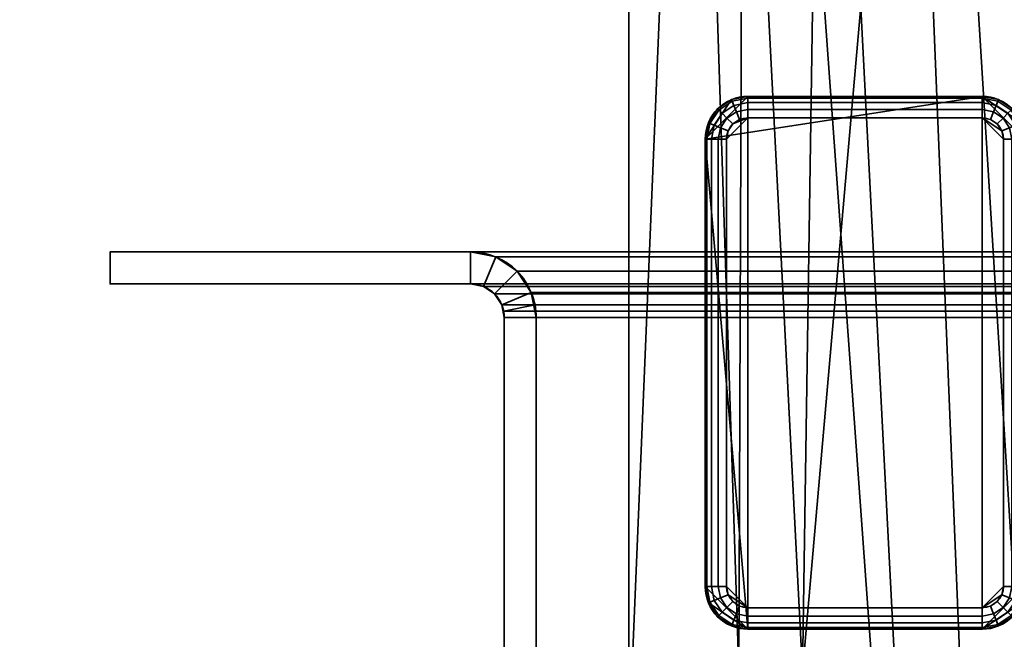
# Model space of a CAD drawing. Header units: millimetres. Extents: x -503 to 6703, y -110 to 249.
# Tile 362 of 656: x 1103 to 1149, y 73 to 102. Entities that reach past the tile are written whole.
import ezdxf

# ---------------------------------------------------------------- set-up
doc = ezdxf.new("R2010")
doc.units = ezdxf.units.MM
doc.layers.add('151', color=7, linetype='Continuous', true_color=0xffffff)

# ---------------------------------------------------------------- blocks, each defined once
blk = doc.blocks.new('UG_SURFACE_002')
at = {"layer": '151', "color": 252, "linetype": 'Continuous', "lineweight": 35}
for points in [[(2052.5, -9.3, 2212.25), (2052.5, 230.4, 2212.25), (947.5, 230.4, 2212.25), (947.5, -9.3, 2212.25)], [(1097.5, -9.3, 2062.25), (1097.5, 230.4, 2062.25), (1902.5, 230.4, 2062.25), (1902.5, -9.3, 2062.25)]]:
    blk.add_3dface(points, dxfattribs=at)
blk = doc.blocks.new('UG_SURFACE_163')
at = {"layer": '151', "color": 41, "linetype": 'Continuous', "lineweight": 35}
for points in [[(1131.35, 67.5, -5.75), (1131.35, 67.5, 2025.9), (1131.35, 229.15, 2025.9), (1131.35, 229.15, -5.75)], [(1137, 203.3, -5.75), (1146.5, 19.5, -5.75), (1131.35, 229.15, -5.75)], [(1131.35, 229.15, -5.75), (1139.5, 71, -5.75), (1136.5, 71, -5.75)], [(1139.5, 71, -5.75), (1131.35, 229.15, -5.75), (1146.5, 19.5, -5.75)], [(1136.5, 71, -5.75), (1136.5, 67.5, -5.75), (1131.35, 67.5, -5.75), (1131.35, 229.15, -5.75)], [(1137, 203.3, 2020.25), (1137, 229.15, 2020.25), (1131.35, 229.15, 2025.9), (1131.35, 67.5, 2025.9)], [(1141.5, 203.3, 2015.75), (1139.5, 71, 2017.75), (1153.35, 229.15, 2003.9)], [(1146.5, 19.5, 2010.75), (1149, 19.5, 2008.25), (1153.35, 229.15, 2003.9), (1139.5, 71, 2017.75)], [(1141.5, 203.3, -5.75), (1141.5, 229.15, -5.75), (1153.35, 229.15, -5.75), (1153.35, 11.15, -5.75)], [(1136.5, 71, 2020.75), (1137, 203.3, 2020.25), (1131.35, 67.5, 2025.9)], [(1141.5, 203.3, 2015.75), (1137, 203.3, 2020.25), (1136.5, 71, 2020.75), (1139.5, 71, 2017.75)], [(1137, 203.3, -5.75), (1141.5, 203.3, -5.75), (1149, 19.5, -5.75), (1146.5, 19.5, -5.75)], [(1149, 19.5, -5.75), (1141.5, 203.3, -5.75), (1153.35, 11.15, -5.75)]]:
    blk.add_3dface(points, dxfattribs=at)
blk = doc.blocks.new('UG_SURFACE_164')
at = {"layer": '151', "color": 253, "linetype": 'Continuous', "lineweight": 35}
for points in [[(1134.925, 96, -5.75), (1136.925, 98, -5.75), (1136.16, 97.848, -5.75)], [(1134.925, 96, -5.75), (1147.925, 98, -5.75), (1136.925, 98, -5.75)], [(1136.925, 73, -5.75), (1147.925, 73, -5.75), (1147.925, 98, -5.75), (1134.925, 96, -5.75)], [(1136.925, 98, -5.75), (1136.925, 98, -6.75), (1136.16, 97.848, -6.75), (1136.16, 97.848, -5.75)], [(1136.925, 97.924, -7.133), (1136.189, 97.777, -7.133), (1136.16, 97.848, -6.75), (1136.925, 98, -6.75)], [(1147.925, 98, -6.75), (1136.925, 98, -6.75), (1136.925, 98, -5.75), (1147.925, 98, -5.75)], [(1136.925, 98, -6.75), (1147.925, 98, -6.75), (1147.925, 97.924, -7.133), (1136.925, 97.924, -7.133)], [(1147.925, 98, -5.75), (1149.925, 96, -5.75), (1149.773, 96.765, -5.75)], [(1149.925, 75, -5.75), (1149.925, 96, -5.75), (1147.925, 98, -5.75), (1147.925, 73, -5.75)], [(1149.773, 96.765, -5.75), (1149.339, 97.414, -5.75), (1148.69, 97.848, -5.75), (1147.925, 98, -5.75)], [(1148.69, 97.848, -5.75), (1148.69, 97.848, -6.75), (1147.925, 98, -6.75), (1147.925, 98, -5.75)], [(1148.661, 97.777, -7.133), (1147.925, 97.924, -7.133), (1147.925, 98, -6.75), (1148.69, 97.848, -6.75)], [(1136.16, 97.848, -5.75), (1135.511, 97.414, -5.75), (1135.077, 96.765, -5.75), (1134.925, 96, -5.75)], [(1136.16, 97.848, -5.75), (1136.16, 97.848, -6.75), (1135.511, 97.414, -6.75), (1135.511, 97.414, -5.75)], [(1136.189, 97.777, -7.133), (1135.565, 97.36, -7.133), (1135.511, 97.414, -6.75), (1136.16, 97.848, -6.75)], [(1136.272, 97.577, -7.457), (1135.718, 97.207, -7.457), (1135.565, 97.36, -7.133), (1136.189, 97.777, -7.133)], [(1136.396, 97.277, -7.674), (1135.947, 96.978, -7.674), (1135.718, 97.207, -7.457), (1136.272, 97.577, -7.457)], [(1136.925, 97.707, -7.457), (1136.272, 97.577, -7.457), (1136.189, 97.777, -7.133), (1136.925, 97.924, -7.133)], [(1136.925, 97.383, -7.674), (1136.396, 97.277, -7.674), (1136.272, 97.577, -7.457), (1136.925, 97.707, -7.457)], [(1136.925, 97.924, -7.133), (1147.925, 97.924, -7.133), (1147.925, 97.707, -7.457), (1136.925, 97.707, -7.457)], [(1136.925, 97.707, -7.457), (1147.925, 97.707, -7.457), (1147.925, 97.383, -7.674), (1136.925, 97.383, -7.674)], [(1148.578, 97.577, -7.457), (1147.925, 97.707, -7.457), (1147.925, 97.924, -7.133), (1148.661, 97.777, -7.133)], [(1148.454, 97.277, -7.674), (1147.925, 97.383, -7.674), (1147.925, 97.707, -7.457), (1148.578, 97.577, -7.457)], [(1148.903, 96.978, -7.674), (1148.454, 97.277, -7.674), (1148.578, 97.577, -7.457), (1149.132, 97.207, -7.457)], [(1149.132, 97.207, -7.457), (1148.578, 97.577, -7.457), (1148.661, 97.777, -7.133), (1149.285, 97.36, -7.133)], [(1149.285, 97.36, -7.133), (1148.661, 97.777, -7.133), (1148.69, 97.848, -6.75), (1149.339, 97.414, -6.75)], [(1149.339, 97.414, -5.75), (1149.339, 97.414, -6.75), (1148.69, 97.848, -6.75), (1148.69, 97.848, -5.75)], [(1135.511, 97.414, -5.75), (1135.511, 97.414, -6.75), (1135.077, 96.765, -6.75), (1135.077, 96.765, -5.75)], [(1135.565, 97.36, -7.133), (1135.148, 96.736, -7.133), (1135.077, 96.765, -6.75), (1135.511, 97.414, -6.75)], [(1135.718, 97.207, -7.457), (1135.348, 96.653, -7.457), (1135.148, 96.736, -7.133), (1135.565, 97.36, -7.133)], [(1135.947, 96.978, -7.674), (1135.648, 96.529, -7.674), (1135.348, 96.653, -7.457), (1135.718, 97.207, -7.457)], [(1136.542, 96.924, -7.75), (1136.218, 96.707, -7.75), (1135.947, 96.978, -7.674), (1136.396, 97.277, -7.674)], [(1136.925, 97, -7.75), (1136.542, 96.924, -7.75), (1136.396, 97.277, -7.674), (1136.925, 97.383, -7.674)], [(1136.925, 97.383, -7.674), (1147.925, 97.383, -7.674), (1147.925, 97, -7.75), (1136.925, 97, -7.75)], [(1148.308, 96.924, -7.75), (1147.925, 97, -7.75), (1147.925, 97.383, -7.674), (1148.454, 97.277, -7.674)], [(1148.632, 96.707, -7.75), (1148.308, 96.924, -7.75), (1148.454, 97.277, -7.674), (1148.903, 96.978, -7.674)], [(1149.202, 96.529, -7.674), (1148.903, 96.978, -7.674), (1149.132, 97.207, -7.457), (1149.502, 96.653, -7.457)], [(1149.502, 96.653, -7.457), (1149.132, 97.207, -7.457), (1149.285, 97.36, -7.133), (1149.702, 96.736, -7.133)], [(1149.702, 96.736, -7.133), (1149.285, 97.36, -7.133), (1149.339, 97.414, -6.75), (1149.773, 96.765, -6.75)], [(1149.773, 96.765, -5.75), (1149.773, 96.765, -6.75), (1149.339, 97.414, -6.75), (1149.339, 97.414, -5.75)], [(1135.077, 96.765, -5.75), (1135.077, 96.765, -6.75), (1134.925, 96, -6.75), (1134.925, 96, -5.75)], [(1135.148, 96.736, -7.133), (1135.001, 96, -7.133), (1134.925, 96, -6.75), (1135.077, 96.765, -6.75)], [(1135.348, 96.653, -7.457), (1135.218, 96, -7.457), (1135.001, 96, -7.133), (1135.148, 96.736, -7.133)], [(1135.648, 96.529, -7.674), (1135.542, 96, -7.674), (1135.218, 96, -7.457), (1135.348, 96.653, -7.457)], [(1136.218, 96.707, -7.75), (1136.001, 96.383, -7.75), (1135.648, 96.529, -7.674), (1135.947, 96.978, -7.674)], [(1136.925, 97, -7.75), (1135.925, 96, -7.75), (1136.001, 96.383, -7.75), (1136.218, 96.707, -7.75)], [(1135.925, 75, -7.75), (1135.925, 96, -7.75), (1136.925, 97, -7.75), (1136.925, 74, -7.75)], [(1136.218, 96.707, -7.75), (1136.542, 96.924, -7.75), (1136.925, 97, -7.75)], [(1147.925, 74, -7.75), (1136.925, 74, -7.75), (1136.925, 97, -7.75), (1147.925, 97, -7.75)], [(1147.925, 74, -7.75), (1147.925, 97, -7.75), (1148.925, 96, -7.75), (1148.925, 75, -7.75)], [(1147.925, 97, -7.75), (1148.308, 96.924, -7.75), (1148.632, 96.707, -7.75), (1148.849, 96.383, -7.75)], [(1148.849, 96.383, -7.75), (1148.925, 96, -7.75), (1147.925, 97, -7.75)], [(1148.849, 96.383, -7.75), (1148.632, 96.707, -7.75), (1148.903, 96.978, -7.674), (1149.202, 96.529, -7.674)], [(1149.308, 96, -7.674), (1149.202, 96.529, -7.674), (1149.502, 96.653, -7.457), (1149.632, 96, -7.457)], [(1149.632, 96, -7.457), (1149.502, 96.653, -7.457), (1149.702, 96.736, -7.133), (1149.849, 96, -7.133)], [(1149.849, 96, -7.133), (1149.702, 96.736, -7.133), (1149.773, 96.765, -6.75), (1149.925, 96, -6.75)], [(1149.925, 96, -5.75), (1149.925, 96, -6.75), (1149.773, 96.765, -6.75), (1149.773, 96.765, -5.75)], [(1136.001, 96.383, -7.75), (1135.925, 96, -7.75), (1135.542, 96, -7.674), (1135.648, 96.529, -7.674)], [(1148.925, 96, -7.75), (1148.849, 96.383, -7.75), (1149.202, 96.529, -7.674), (1149.308, 96, -7.674)], [(1134.925, 96, -6.75), (1134.925, 75, -6.75), (1134.925, 75, -5.75), (1134.925, 96, -5.75)], [(1134.925, 75, -6.75), (1134.925, 96, -6.75), (1135.001, 96, -7.133), (1135.001, 75, -7.133)], [(1136.925, 73, -5.75), (1134.925, 96, -5.75), (1134.925, 75, -5.75)], [(1135.001, 75, -7.133), (1135.001, 96, -7.133), (1135.218, 96, -7.457), (1135.218, 75, -7.457)], [(1135.218, 75, -7.457), (1135.218, 96, -7.457), (1135.542, 96, -7.674), (1135.542, 75, -7.674)], [(1135.542, 75, -7.674), (1135.542, 96, -7.674), (1135.925, 96, -7.75), (1135.925, 75, -7.75)], [(1149.308, 96, -7.674), (1149.308, 75, -7.674), (1148.925, 75, -7.75), (1148.925, 96, -7.75)], [(1149.632, 96, -7.457), (1149.632, 75, -7.457), (1149.308, 75, -7.674), (1149.308, 96, -7.674)], [(1149.849, 96, -7.133), (1149.849, 75, -7.133), (1149.632, 75, -7.457), (1149.632, 96, -7.457)], [(1149.925, 96, -6.75), (1149.925, 75, -6.75), (1149.849, 75, -7.133), (1149.849, 96, -7.133)], [(1149.925, 75, -6.75), (1149.925, 96, -6.75), (1149.925, 96, -5.75), (1149.925, 75, -5.75)], [(1134.925, 75, -5.75), (1134.925, 75, -6.75), (1135.077, 74.235, -6.75), (1135.077, 74.235, -5.75)], [(1135.001, 75, -7.133), (1135.148, 74.264, -7.133), (1135.077, 74.235, -6.75), (1134.925, 75, -6.75)], [(1136.925, 73, -5.75), (1134.925, 75, -5.75), (1135.077, 74.235, -5.75)], [(1135.218, 75, -7.457), (1135.348, 74.347, -7.457), (1135.148, 74.264, -7.133), (1135.001, 75, -7.133)], [(1135.542, 75, -7.674), (1135.648, 74.471, -7.674), (1135.348, 74.347, -7.457), (1135.218, 75, -7.457)], [(1135.925, 75, -7.75), (1136.001, 74.617, -7.75), (1135.648, 74.471, -7.674), (1135.542, 75, -7.674)], [(1136.001, 74.617, -7.75), (1135.925, 75, -7.75), (1136.925, 74, -7.75)], [(1149.773, 74.235, -5.75), (1149.925, 75, -5.75), (1147.925, 73, -5.75)], [(1147.925, 74, -7.75), (1148.925, 75, -7.75), (1148.849, 74.617, -7.75)], [(1148.849, 74.617, -7.75), (1148.925, 75, -7.75), (1149.308, 75, -7.674), (1149.202, 74.471, -7.674)], [(1149.202, 74.471, -7.674), (1149.308, 75, -7.674), (1149.632, 75, -7.457), (1149.502, 74.347, -7.457)], [(1149.502, 74.347, -7.457), (1149.632, 75, -7.457), (1149.849, 75, -7.133), (1149.702, 74.264, -7.133)], [(1149.702, 74.264, -7.133), (1149.849, 75, -7.133), (1149.925, 75, -6.75), (1149.773, 74.235, -6.75)], [(1149.773, 74.235, -5.75), (1149.773, 74.235, -6.75), (1149.925, 75, -6.75), (1149.925, 75, -5.75)], [(1135.648, 74.471, -7.674), (1135.947, 74.022, -7.674), (1135.718, 73.793, -7.457), (1135.348, 74.347, -7.457)], [(1136.001, 74.617, -7.75), (1136.218, 74.293, -7.75), (1135.947, 74.022, -7.674), (1135.648, 74.471, -7.674)], [(1136.925, 74, -7.75), (1136.542, 74.076, -7.75), (1136.218, 74.293, -7.75), (1136.001, 74.617, -7.75)], [(1148.849, 74.617, -7.75), (1148.632, 74.293, -7.75), (1148.308, 74.076, -7.75), (1147.925, 74, -7.75)], [(1148.632, 74.293, -7.75), (1148.849, 74.617, -7.75), (1149.202, 74.471, -7.674), (1148.903, 74.022, -7.674)], [(1148.903, 74.022, -7.674), (1149.202, 74.471, -7.674), (1149.502, 74.347, -7.457), (1149.132, 73.793, -7.457)], [(1135.148, 74.264, -7.133), (1135.565, 73.64, -7.133), (1135.511, 73.586, -6.75), (1135.077, 74.235, -6.75)], [(1135.077, 74.235, -5.75), (1135.077, 74.235, -6.75), (1135.511, 73.586, -6.75), (1135.511, 73.586, -5.75)], [(1135.077, 74.235, -5.75), (1135.511, 73.586, -5.75), (1136.16, 73.152, -5.75), (1136.925, 73, -5.75)], [(1135.348, 74.347, -7.457), (1135.718, 73.793, -7.457), (1135.565, 73.64, -7.133), (1135.148, 74.264, -7.133)], [(1135.947, 74.022, -7.674), (1136.396, 73.723, -7.674), (1136.272, 73.423, -7.457), (1135.718, 73.793, -7.457)], [(1136.218, 74.293, -7.75), (1136.542, 74.076, -7.75), (1136.396, 73.723, -7.674), (1135.947, 74.022, -7.674)], [(1136.542, 74.076, -7.75), (1136.925, 74, -7.75), (1136.925, 73.617, -7.674), (1136.396, 73.723, -7.674)], [(1147.925, 73.617, -7.674), (1136.925, 73.617, -7.674), (1136.925, 74, -7.75), (1147.925, 74, -7.75)], [(1147.925, 73, -5.75), (1148.69, 73.152, -5.75), (1149.339, 73.586, -5.75), (1149.773, 74.235, -5.75)], [(1147.925, 74, -7.75), (1148.308, 74.076, -7.75), (1148.454, 73.723, -7.674), (1147.925, 73.617, -7.674)], [(1148.308, 74.076, -7.75), (1148.632, 74.293, -7.75), (1148.903, 74.022, -7.674), (1148.454, 73.723, -7.674)], [(1148.454, 73.723, -7.674), (1148.903, 74.022, -7.674), (1149.132, 73.793, -7.457), (1148.578, 73.423, -7.457)], [(1149.132, 73.793, -7.457), (1149.502, 74.347, -7.457), (1149.702, 74.264, -7.133), (1149.285, 73.64, -7.133)], [(1149.285, 73.64, -7.133), (1149.702, 74.264, -7.133), (1149.773, 74.235, -6.75), (1149.339, 73.586, -6.75)], [(1149.339, 73.586, -5.75), (1149.339, 73.586, -6.75), (1149.773, 74.235, -6.75), (1149.773, 74.235, -5.75)], [(1135.565, 73.64, -7.133), (1136.189, 73.223, -7.133), (1136.16, 73.152, -6.75), (1135.511, 73.586, -6.75)], [(1135.511, 73.586, -5.75), (1135.511, 73.586, -6.75), (1136.16, 73.152, -6.75), (1136.16, 73.152, -5.75)], [(1135.718, 73.793, -7.457), (1136.272, 73.423, -7.457), (1136.189, 73.223, -7.133), (1135.565, 73.64, -7.133)], [(1136.396, 73.723, -7.674), (1136.925, 73.617, -7.674), (1136.925, 73.293, -7.457), (1136.272, 73.423, -7.457)], [(1147.925, 73.293, -7.457), (1136.925, 73.293, -7.457), (1136.925, 73.617, -7.674), (1147.925, 73.617, -7.674)], [(1147.925, 73.617, -7.674), (1148.454, 73.723, -7.674), (1148.578, 73.423, -7.457), (1147.925, 73.293, -7.457)], [(1148.578, 73.423, -7.457), (1149.132, 73.793, -7.457), (1149.285, 73.64, -7.133), (1148.661, 73.223, -7.133)], [(1148.661, 73.223, -7.133), (1149.285, 73.64, -7.133), (1149.339, 73.586, -6.75), (1148.69, 73.152, -6.75)], [(1148.69, 73.152, -5.75), (1148.69, 73.152, -6.75), (1149.339, 73.586, -6.75), (1149.339, 73.586, -5.75)], [(1136.189, 73.223, -7.133), (1136.925, 73.076, -7.133), (1136.925, 73, -6.75), (1136.16, 73.152, -6.75)], [(1136.16, 73.152, -5.75), (1136.16, 73.152, -6.75), (1136.925, 73, -6.75), (1136.925, 73, -5.75)], [(1136.272, 73.423, -7.457), (1136.925, 73.293, -7.457), (1136.925, 73.076, -7.133), (1136.189, 73.223, -7.133)], [(1147.925, 73.076, -7.133), (1136.925, 73.076, -7.133), (1136.925, 73.293, -7.457), (1147.925, 73.293, -7.457)], [(1147.925, 73, -6.75), (1136.925, 73, -6.75), (1136.925, 73.076, -7.133), (1147.925, 73.076, -7.133)], [(1136.925, 73, -6.75), (1147.925, 73, -6.75), (1147.925, 73, -5.75), (1136.925, 73, -5.75)], [(1147.925, 73.293, -7.457), (1148.578, 73.423, -7.457), (1148.661, 73.223, -7.133), (1147.925, 73.076, -7.133)], [(1147.925, 73.076, -7.133), (1148.661, 73.223, -7.133), (1148.69, 73.152, -6.75), (1147.925, 73, -6.75)], [(1147.925, 73, -5.75), (1147.925, 73, -6.75), (1148.69, 73.152, -6.75), (1148.69, 73.152, -5.75)]]:
    blk.add_3dface(points, dxfattribs=at)
blk = doc.blocks.new('UG_SURFACE_170')
at = {"layer": '151', "color": 41, "linetype": 'Continuous', "lineweight": 35}
for points in [[(1131.35, 67.5, 2025.9), (1868.65, 67.5, 2025.9), (1868.65, 229.15, 2025.9), (1131.35, 229.15, 2025.9)], [(1131.35, 67.5, 2025.9), (1131.35, 229.15, 2025.9), (1137, 229.15, 2020.25), (1137, 203.3, 2020.25)], [(1153.35, 229.15, 2003.9), (1139.5, 71, 2017.75), (1141.5, 203.3, 2015.75)], [(1139.5, 71, 2017.75), (1153.35, 229.15, 2003.9), (1149, 19.5, 2008.25), (1146.5, 19.5, 2010.75)], [(1131.35, 67.5, 2025.9), (1137, 203.3, 2020.25), (1136.5, 71, 2020.75)], [(1139.5, 71, 2017.75), (1136.5, 71, 2020.75), (1137, 203.3, 2020.25), (1141.5, 203.3, 2015.75)]]:
    blk.add_3dface(points, dxfattribs=at)
blk = doc.blocks.new('UG_SURFACE_184')
at = {"layer": '151', "color": 252, "linetype": 'Continuous', "lineweight": 35}
for points in [[(1107, 89.2, 2050.25), (1107, 90.7, 2050.25), (1107, 90.7, -7.75), (1107, 89.2, -7.75)], [(1107, 90.7, 2050.25), (1123.92, 90.7, 2033.33), (1123.92, 90.7, -7.75), (1107, 90.7, -7.75)], [(1123.92, 90.7, 2033.33), (1107, 90.7, 2050.25), (1107, 89.2, 2050.25), (1123.92, 89.2, 2033.33)], [(1123.92, 89.2, -7.75), (1107, 89.2, -7.75), (1107, 90.7, -7.75), (1123.92, 90.7, -7.75)], [(1125.099, 90.466, 2032.151), (1125.099, 90.466, -7.75), (1123.92, 90.7, -7.75), (1123.92, 90.7, 2033.33)], [(1123.92, 89.2, 2033.33), (1124.525, 89.08, 2032.725), (1125.099, 90.466, 2032.151), (1123.92, 90.7, 2033.33)], [(1123.92, 90.7, -7.75), (1125.099, 90.466, -7.75), (1124.525, 89.08, -7.75), (1123.92, 89.2, -7.75)], [(1124.525, 89.08, 2032.725), (1125.037, 88.737, 2032.213), (1126.098, 89.798, 2031.152), (1125.099, 90.466, 2032.151)], [(1125.037, 88.737, -7.75), (1124.525, 89.08, -7.75), (1125.099, 90.466, -7.75), (1126.098, 89.798, -7.75)], [(1126.098, 89.798, 2031.152), (1126.098, 89.798, -7.75), (1125.099, 90.466, -7.75), (1125.099, 90.466, 2032.151)], [(1126.765, 88.799, 2030.484), (1126.098, 89.798, 2031.152), (1125.037, 88.737, 2032.213), (1125.38, 88.225, 2031.87)], [(1126.098, 89.798, -7.75), (1126.765, 88.799, -7.75), (1125.38, 88.225, -7.75), (1125.037, 88.737, -7.75)], [(1126.765, 88.799, 2030.484), (1126.765, 88.799, -7.75), (1126.098, 89.798, -7.75), (1126.098, 89.798, 2031.152)], [(1107, 89.2, 2050.25), (1107, 89.2, -7.75), (1123.92, 89.2, -7.75), (1123.92, 89.2, 2033.33)], [(1123.92, 89.2, 2033.33), (1123.92, 89.2, -7.75), (1124.525, 89.08, -7.75), (1124.525, 89.08, 2032.725)], [(1124.525, 89.08, 2032.725), (1124.525, 89.08, -7.75), (1125.037, 88.737, -7.75), (1125.037, 88.737, 2032.213)], [(1125.037, 88.737, 2032.213), (1125.037, 88.737, -7.75), (1125.38, 88.225, -7.75), (1125.38, 88.225, 2031.87)], [(1126.941, 88.221, 2030.309), (1126.765, 88.799, 2030.484), (1125.38, 88.225, 2031.87), (1125.47, 87.928, 2031.78)], [(1125.5, 87.62, -7.75), (1125.38, 88.225, -7.75), (1126.765, 88.799, -7.75), (1127, 87.62, -7.75)], [(1126.765, 88.799, -7.75), (1126.765, 88.799, 2030.484), (1126.941, 88.221, 2030.309)], [(1126.941, 88.221, 2030.309), (1127, 87.62, -7.75), (1126.765, 88.799, -7.75)], [(1125.38, 88.225, -7.75), (1125.5, 87.62, -7.75), (1125.5, 87.62, 2031.75)], [(1125.5, 87.62, 2031.75), (1125.47, 87.928, 2031.78), (1125.38, 88.225, -7.75)], [(1125.47, 87.928, 2031.78), (1125.38, 88.225, 2031.87), (1125.38, 88.225, -7.75)], [(1127, 87.62, 2030.25), (1126.941, 88.221, 2030.309), (1125.47, 87.928, 2031.78), (1125.5, 87.62, 2031.75)], [(1126.941, 88.221, 2030.309), (1127, 87.62, 2030.25), (1127, 87.62, -7.75)], [(1125.5, 87.62, 2031.75), (1125.5, 87.62, -7.75), (1125.5, 67.28, -7.75), (1125.5, 67.28, 2031.75)], [(1125.5, 87.62, 2031.75), (1125.5, 67.28, 2031.75), (1127, 67.28, 2030.25), (1127, 87.62, 2030.25)], [(1125.5, 67.28, -7.75), (1125.5, 87.62, -7.75), (1127, 87.62, -7.75), (1127, 67.28, -7.75)], [(1127, 87.62, 2030.25), (1127, 67.28, 2030.25), (1127, 67.28, -7.75), (1127, 87.62, -7.75)]]:
    blk.add_3dface(points, dxfattribs=at)
blk = doc.blocks.new('UG_SURFACE_185')
at = {"layer": '151', "color": 252, "linetype": 'Continuous', "lineweight": 35}
for points in [[(1107, 89.2, 2050.25), (1107, 90.7, 2050.25), (1107, 90.7, -7.75), (1107, 89.2, -7.75)], [(1107, 90.7, 2050.25), (1123.92, 90.7, 2033.33), (1123.92, 90.7, -7.75), (1107, 90.7, -7.75)], [(1123.92, 90.7, 2033.33), (1107, 90.7, 2050.25), (1107, 89.2, 2050.25), (1123.92, 89.2, 2033.33)], [(1123.92, 89.2, -7.75), (1107, 89.2, -7.75), (1107, 90.7, -7.75), (1123.92, 90.7, -7.75)], [(1125.099, 90.466, 2032.151), (1125.099, 90.466, -7.75), (1123.92, 90.7, -7.75), (1123.92, 90.7, 2033.33)], [(1123.92, 89.2, 2033.33), (1124.525, 89.08, 2032.725), (1125.099, 90.466, 2032.151), (1123.92, 90.7, 2033.33)], [(1123.92, 90.7, -7.75), (1125.099, 90.466, -7.75), (1124.525, 89.08, -7.75), (1123.92, 89.2, -7.75)], [(1124.525, 89.08, 2032.725), (1125.037, 88.737, 2032.213), (1126.098, 89.798, 2031.152), (1125.099, 90.466, 2032.151)], [(1125.037, 88.737, -7.75), (1124.525, 89.08, -7.75), (1125.099, 90.466, -7.75), (1126.098, 89.798, -7.75)], [(1126.098, 89.798, 2031.152), (1126.098, 89.798, -7.75), (1125.099, 90.466, -7.75), (1125.099, 90.466, 2032.151)], [(1126.765, 88.799, 2030.484), (1126.098, 89.798, 2031.152), (1125.037, 88.737, 2032.213), (1125.38, 88.225, 2031.87)], [(1126.098, 89.798, -7.75), (1126.765, 88.799, -7.75), (1125.38, 88.225, -7.75), (1125.037, 88.737, -7.75)], [(1126.765, 88.799, 2030.484), (1126.765, 88.799, -7.75), (1126.098, 89.798, -7.75), (1126.098, 89.798, 2031.152)], [(1107, 89.2, 2050.25), (1107, 89.2, -7.75), (1123.92, 89.2, -7.75), (1123.92, 89.2, 2033.33)], [(1123.92, 89.2, 2033.33), (1123.92, 89.2, -7.75), (1124.525, 89.08, -7.75), (1124.525, 89.08, 2032.725)], [(1124.525, 89.08, 2032.725), (1124.525, 89.08, -7.75), (1125.037, 88.737, -7.75), (1125.037, 88.737, 2032.213)], [(1125.037, 88.737, 2032.213), (1125.037, 88.737, -7.75), (1125.38, 88.225, -7.75), (1125.38, 88.225, 2031.87)], [(1126.941, 88.221, 2030.309), (1126.765, 88.799, 2030.484), (1125.38, 88.225, 2031.87), (1125.47, 87.928, 2031.78)], [(1125.5, 87.62, -7.75), (1125.38, 88.225, -7.75), (1126.765, 88.799, -7.75), (1127, 87.62, -7.75)], [(1126.765, 88.799, -7.75), (1126.765, 88.799, 2030.484), (1126.941, 88.221, 2030.309)], [(1126.941, 88.221, 2030.309), (1127, 87.62, -7.75), (1126.765, 88.799, -7.75)], [(1125.38, 88.225, -7.75), (1125.5, 87.62, -7.75), (1125.5, 87.62, 2031.75)], [(1125.5, 87.62, 2031.75), (1125.47, 87.928, 2031.78), (1125.38, 88.225, -7.75)], [(1125.47, 87.928, 2031.78), (1125.38, 88.225, 2031.87), (1125.38, 88.225, -7.75)], [(1127, 87.62, 2030.25), (1126.941, 88.221, 2030.309), (1125.47, 87.928, 2031.78), (1125.5, 87.62, 2031.75)], [(1126.941, 88.221, 2030.309), (1127, 87.62, 2030.25), (1127, 87.62, -7.75)], [(1125.5, 87.62, 2031.75), (1125.5, 87.62, -7.75), (1125.5, 67.28, -7.75), (1125.5, 67.28, 2031.75)], [(1125.5, 87.62, 2031.75), (1125.5, 67.28, 2031.75), (1127, 67.28, 2030.25), (1127, 87.62, 2030.25)], [(1125.5, 67.28, -7.75), (1125.5, 87.62, -7.75), (1127, 87.62, -7.75), (1127, 67.28, -7.75)], [(1127, 87.62, 2030.25), (1127, 67.28, 2030.25), (1127, 67.28, -7.75), (1127, 87.62, -7.75)]]:
    blk.add_3dface(points, dxfattribs=at)
blk = doc.blocks.new('UG_SURFACE_186')
at = {"layer": '151', "color": 252, "linetype": 'Continuous', "lineweight": 35}
for points in [[(1107, 89.2, 2050.25), (1893, 89.2, 2050.25), (1893, 90.7, 2050.25), (1107, 90.7, 2050.25)], [(1123.92, 89.2, 2033.33), (1107, 89.2, 2050.25), (1107, 90.7, 2050.25), (1123.92, 90.7, 2033.33)], [(1123.92, 90.7, 2033.33), (1107, 90.7, 2050.25), (1893, 90.7, 2050.25), (1876.08, 90.7, 2033.33)], [(1123.92, 90.7, 2033.33), (1125.099, 90.466, 2032.151), (1124.525, 89.08, 2032.725), (1123.92, 89.2, 2033.33)], [(1874.901, 90.466, 2032.151), (1125.099, 90.466, 2032.151), (1123.92, 90.7, 2033.33), (1876.08, 90.7, 2033.33)], [(1125.099, 90.466, 2032.151), (1126.098, 89.798, 2031.152), (1125.037, 88.737, 2032.213), (1124.525, 89.08, 2032.725)], [(1873.902, 89.798, 2031.152), (1126.098, 89.798, 2031.152), (1125.099, 90.466, 2032.151), (1874.901, 90.466, 2032.151)], [(1125.38, 88.225, 2031.87), (1125.037, 88.737, 2032.213), (1126.098, 89.798, 2031.152), (1126.765, 88.799, 2030.484)], [(1873.235, 88.799, 2030.484), (1126.765, 88.799, 2030.484), (1126.098, 89.798, 2031.152), (1873.902, 89.798, 2031.152)], [(1123.92, 89.2, 2033.33), (1876.08, 89.2, 2033.33), (1893, 89.2, 2050.25), (1107, 89.2, 2050.25)], [(1876.08, 89.2, 2033.33), (1123.92, 89.2, 2033.33), (1124.525, 89.08, 2032.725), (1875.475, 89.08, 2032.725)], [(1875.475, 89.08, 2032.725), (1124.525, 89.08, 2032.725), (1125.037, 88.737, 2032.213), (1874.963, 88.737, 2032.213)], [(1874.963, 88.737, 2032.213), (1125.037, 88.737, 2032.213), (1125.38, 88.225, 2031.87), (1874.62, 88.225, 2031.87)], [(1125.47, 87.928, 2031.78), (1125.38, 88.225, 2031.87), (1126.765, 88.799, 2030.484), (1126.941, 88.221, 2030.309)], [(1126.941, 88.221, 2030.309), (1126.765, 88.799, 2030.484), (1873.235, 88.799, 2030.484)], [(1126.941, 88.221, 2030.309), (1873.235, 88.799, 2030.484), (1873.059, 88.221, 2030.309)], [(1874.53, 87.928, 2031.78), (1125.38, 88.225, 2031.87), (1125.47, 87.928, 2031.78)], [(1874.53, 87.928, 2031.78), (1874.62, 88.225, 2031.87), (1125.38, 88.225, 2031.87)], [(1125.5, 87.62, 2031.75), (1125.47, 87.928, 2031.78), (1126.941, 88.221, 2030.309), (1127, 87.62, 2030.25)], [(1125.47, 87.928, 2031.78), (1874.5, 87.62, 2031.75), (1874.53, 87.928, 2031.78)], [(1125.47, 87.928, 2031.78), (1125.5, 87.62, 2031.75), (1874.5, 87.62, 2031.75)], [(1873.059, 88.221, 2030.309), (1127, 87.62, 2030.25), (1126.941, 88.221, 2030.309)], [(1873.059, 88.221, 2030.309), (1873, 87.62, 2030.25), (1127, 87.62, 2030.25)], [(1125.5, 67.28, 2031.75), (1874.5, 67.28, 2031.75), (1874.5, 87.62, 2031.75), (1125.5, 87.62, 2031.75)], [(1125.5, 67.28, 2031.75), (1125.5, 87.62, 2031.75), (1127, 87.62, 2030.25), (1127, 67.28, 2030.25)], [(1127, 67.28, 2030.25), (1127, 87.62, 2030.25), (1873, 87.62, 2030.25), (1873, 67.28, 2030.25)]]:
    blk.add_3dface(points, dxfattribs=at)

msp = doc.modelspace()

# ---------------------------------------------------------------- linework, layer by layer
at = {"layer": '151', "color": 251, "linetype": 'Continuous', "lineweight": -3, "true_color": 0x636466}
for p, q in [((1131.35, 67.5, 2025.9), (1131.35, 229.15, 2025.9)), ((1131.35, 67.5, -5.75), (1131.35, 229.15, -5.75)), ((1131.35, 67.5, 2025.9), (1131.35, 229.15, 2025.9)), ((1136.925, 98, -5.75), (1147.925, 98, -5.75)), ((1147.925, 98, -6.75), (1136.925, 98, -6.75)), ((1136.925, 98, -6.75), (1136.925, 98, -5.75)), ((1147.925, 98, -6.75), (1147.925, 98, -5.75)), ((1136.925, 97, -7.75), (1147.925, 97, -7.75)), ((1134.925, 75, -5.75), (1134.925, 96, -5.75)), ((1134.925, 96, -6.75), (1134.925, 96, -5.75)), ((1134.925, 96, -6.75), (1134.925, 75, -6.75)), ((1135.925, 75, -7.75), (1135.925, 96, -7.75)), ((1148.925, 96, -7.75), (1148.925, 75, -7.75)), ((1893, 90.7, 2050.25), (1107, 90.7, 2050.25)), ((1123.92, 90.7, 2033.33), (1107, 90.7, 2050.25)), ((1107, 90.7, -7.75), (1107, 90.7, 2050.25)), ((1107, 90.7, -7.75), (1123.92, 90.7, -7.75)), ((1107, 89.2, 2050.25), (1107, 90.7, 2050.25)), ((1107, 89.2, -7.75), (1107, 90.7, -7.75)), ((1107, 90.7, -7.75), (1123.92, 90.7, -7.75)), ((1123.92, 90.7, 2033.33), (1107, 90.7, 2050.25)), ((1123.92, 90.7, 2033.33), (1107, 90.7, 2050.25)), ((1107, 90.7, -7.75), (1107, 90.7, 2050.25)), ((1107, 89.2, -7.75), (1107, 90.7, -7.75)), ((1107, 89.2, 2050.25), (1107, 90.7, 2050.25)), ((1107, 89.2, 2050.25), (1107, 90.7, 2050.25)), ((1876.08, 90.7, 2033.33), (1123.92, 90.7, 2033.33)), ((1123.92, 90.7, 2033.33), (1123.92, 90.7, -7.75)), ((1123.92, 90.7, 2033.33), (1123.92, 90.7, -7.75)), ((1123.92, 89.2, 2033.33), (1107, 89.2, 2050.25)), ((1123.92, 89.2, 2033.33), (1107, 89.2, 2050.25)), ((1893, 89.2, 2050.25), (1107, 89.2, 2050.25)), ((1107, 89.2, -7.75), (1107, 89.2, 2050.25)), ((1107, 89.2, -7.75), (1123.92, 89.2, -7.75)), ((1107, 89.2, -7.75), (1123.92, 89.2, -7.75)), ((1107, 89.2, -7.75), (1107, 89.2, 2050.25)), ((1123.92, 89.2, 2033.33), (1107, 89.2, 2050.25)), ((1123.92, 89.2, 2033.33), (1123.92, 89.2, -7.75)), ((1123.92, 89.2, 2033.33), (1123.92, 89.2, -7.75)), ((1876.08, 89.2, 2033.33), (1123.92, 89.2, 2033.33)), ((1125.5, 67.28, 2031.75), (1125.5, 87.62, 2031.75)), ((1874.5, 87.62, 2031.75), (1125.5, 87.62, 2031.75)), ((1125.5, 87.62, 2031.75), (1125.5, 87.62, -7.75)), ((1125.5, 67.28, 2031.75), (1125.5, 87.62, 2031.75)), ((1125.5, 67.28, 2031.75), (1125.5, 87.62, 2031.75)), ((1125.5, 87.62, -7.75), (1125.5, 67.28, -7.75)), ((1125.5, 87.62, -7.75), (1125.5, 67.28, -7.75)), ((1125.5, 87.62, 2031.75), (1125.5, 87.62, -7.75)), ((1127, 87.62, 2030.25), (1127, 87.62, -7.75)), ((1127, 87.62, -7.75), (1127, 67.28, -7.75)), ((1127, 67.28, 2030.25), (1127, 87.62, 2030.25)), ((1873, 87.62, 2030.25), (1127, 87.62, 2030.25)), ((1127, 87.62, 2030.25), (1127, 87.62, -7.75)), ((1127, 87.62, -7.75), (1127, 67.28, -7.75)), ((1127, 67.28, 2030.25), (1127, 87.62, 2030.25)), ((1127, 67.28, 2030.25), (1127, 87.62, 2030.25)), ((1134.925, 75, -6.75), (1134.925, 75, -5.75)), ((1147.925, 74, -7.75), (1136.925, 74, -7.75)), ((1136.925, 73, -6.75), (1147.925, 73, -6.75)), ((1136.925, 73, -6.75), (1136.925, 73, -5.75)), ((1147.925, 73, -5.75), (1136.925, 73, -5.75)), ((1147.925, 73, -6.75), (1147.925, 73, -5.75))]:
    msp.add_line(p, q, dxfattribs=at)
at = {"layer": '151', "color": 251, "linetype": 'Continuous', "lineweight": -3, "true_color": 0x636466, "extrusion": (0, 0, -1)}
for centre, radius, start, end in [((-1136.925, 96, 5.75), 2, 0, 90), ((-1147.925, 96, 5.75), 2, 90, 180), ((-1136.925, 96, 7.75), 1, 0, 90), ((-1147.925, 96, 7.75), 1, 90, 180), ((-1136.925, 75, 5.75), 2, 270, 0), ((-1136.925, 75, 7.75), 1, 270, 0), ((-1147.925, 75, 7.75), 1, 180, 270), ((-1147.925, 75, 5.75), 2, 180, 270)]:
    msp.add_arc(centre, radius, start, end, dxfattribs=at)
at = {"layer": '151', "color": 251, "linetype": 'Continuous', "lineweight": -3, "true_color": 0x636466}
for centre, radius, start, end in [((1136.925, 96, -6.75), 2, 90, 180), ((1147.925, 96, -6.75), 2, 0, 90), ((1123.92, 87.62, -7.75), 3.08, 0, 90), ((1123.92, 87.62, -7.75), 3.08, 0, 90), ((1123.92, 87.62, -7.75), 1.58, 0, 90), ((1123.92, 87.62, -7.75), 1.58, 0, 90), ((1136.925, 75, -6.75), 2, 180, 270), ((1147.925, 75, -6.75), 2, 270, 0)]:
    msp.add_arc(centre, radius, start, end, dxfattribs=at)
at = {"layer": '151', "color": 251, "linetype": 'Continuous', "lineweight": -3, "true_color": 0x636466, "extrusion": (1, 0, 0)}
for centre, start, end in [((97, -6.75, 1136.925), 270, 0), ((97, -6.75, 1147.925), 270, 0), ((74, -6.75, 1136.925), 180, 270), ((74, -6.75, 1147.925), 180, 270)]:
    msp.add_arc(centre, 1, start, end, dxfattribs=at)
at = {"layer": '151', "color": 251, "linetype": 'Continuous', "lineweight": -3, "true_color": 0x636466, "extrusion": (0, -1, 0)}
for centre, start, end in [((1135.925, -6.75, -96), 180, 270), ((1148.925, -6.75, -96), 270, 0), ((1135.925, -6.75, -75), 180, 270), ((1148.925, -6.75, -75), 270, 0)]:
    msp.add_arc(centre, 1, start, end, dxfattribs=at)
at = {"layer": '151', "color": 251, "linetype": 'Continuous', "lineweight": -3, "true_color": 0x636466, "extrusion": (-0.707107, -6.12323e-17, -0.707107)}
for major_axis in [(-3.08, 0, 3.08), (-3.08, 0, 3.08), (-1.58, 0, 1.58), (-1.58, 0, 1.58)]:
    msp.add_ellipse((1123.92, 87.62, 2033.33), major_axis=major_axis, ratio=0.707107, start_param=1.570796, end_param=3.141593, dxfattribs=at)
at = {"layer": '151', "color": 251, "linetype": 'Continuous', "lineweight": -3, "true_color": 0x636466, "extrusion": (0.707107, 6.12323e-17, 0.707107)}
for major_axis in [(-3.08, 0, 3.08), (-1.58, 0, 1.58)]:
    msp.add_ellipse((1123.92, 87.62, 2033.33), major_axis=major_axis, ratio=0.707107, start_param=3.141593, end_param=4.712389, dxfattribs=at)

# ---------------------------------------------------------------- block references
at = {"layer": '151', "color": 251, "linetype": 'Continuous', "lineweight": -3, "true_color": 0x636466}
for name in ['UG_SURFACE_002', 'UG_SURFACE_163', 'UG_SURFACE_170', 'UG_SURFACE_164', 'UG_SURFACE_184', 'UG_SURFACE_185', 'UG_SURFACE_186']:
    msp.add_blockref(name, (0, 0), dxfattribs=at)

doc.saveas('drawing.dxf')
